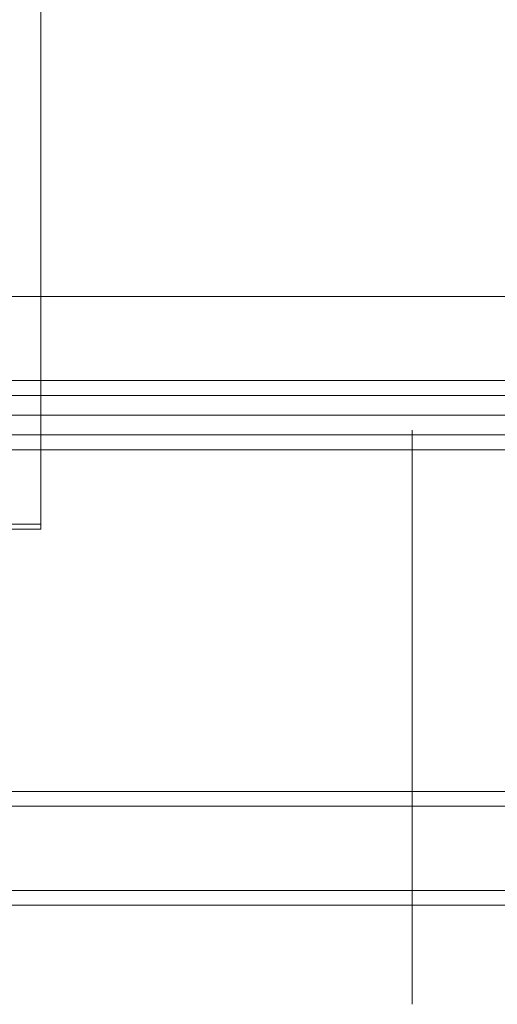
# Model space of a CAD drawing. Header units: millimetres. Extents: x -4395 to 65662, y -65530 to 6847.
# Tile 897 of 1034: x 26531 to 26627, y 1168 to 1367. Entities that reach past the tile are written whole.
import ezdxf

# ---------------------------------------------------------------- set-up
doc = ezdxf.new("R2010")
doc.units = ezdxf.units.MM
for name, color, linetype, lineweight in [('COTAS_P', 1, 'Continuous', 0), ('lateral_briquetadora', 7, 'Continuous', 0), ('lateral_C05', 7, 'Continuous', 0)]:
    doc.layers.add(name, color=color, linetype=linetype, lineweight=lineweight)
doc.dimstyles.new('R19_100', dxfattribs={"dimtxt": 250, "dimasz": 150, "dimexe": 150, "dimexo": 80, "dimgap": 100, "dimtad": 1, "dimtih": 1, "dimtoh": 1, "dimdsep": 46, "dimcen": 0.09, "dimadec": 0, "dimazin": 0, "dimtfac": 1, "dimtdec": 4, "dimtofl": 0, "dimtmove": 0, "dimatfit": 3, "dimfxl": 1, "dimtolj": 1, "dimtzin": 0, "dimarcsym": 0})

# ---------------------------------------------------------------- blocks, each defined once
blk = doc.blocks.new('DIM_R33_7')
at = {"layer": 'COTAS_P'}
for p, q in [((24250.07, 2141), (24400.07, 2186)), ((26750.07, 2141), (26600.07, 2186)), ((24250.07, 1241), (24250.07, 2141)), ((24250.07, 2141), (26750.07, 2141)), ((24250.07, 2141), (24400.07, 2096)), ((26750.07, 2141), (26600.07, 2096)), ((26750.07, 1241), (26750.07, 2141))]:
    blk.add_line(p, q, dxfattribs=at)
blk.add_text('2500 P', height=250, dxfattribs=at).set_placement((25500.07, 2241))

msp = doc.modelspace()

# ---------------------------------------------------------------- linework, layer by layer
at = {"layer": 'lateral_briquetadora'}
for p, q in [((26535.067, 1265), (26535.067, 1388)), ((26525.067, 1265), (26535.067, 1265)), ((26535.067, 1265), (26535.067, 1264)), ((26535.067, 1264), (25905.067, 1264))]:
    msp.add_line(p, q, dxfattribs=at)
at = {"layer": 'lateral_C05'}
for p, q in [((24310.067, 1311), (26690.067, 1311)), ((24250.067, 1294), (26750.067, 1294)), ((24310.067, 1294), (26690.067, 1294)), ((24250.067, 1291), (26750.067, 1291)), ((24310.067, 1291), (26690.067, 1291)), ((26100.817, 1291), (26700.067, 1291)), ((24300.067, 1287), (26700.067, 1287)), ((26100.817, 1287), (26700.067, 1287)), ((24300.067, 1283), (26700.067, 1283)), ((24310.067, 1283), (26690.067, 1283)), ((26610.067, 1283.928), (26610.067, 1284)), ((26610.067, 1283.712), (26610.067, 1283.928)), ((26610.067, 1283.352), (26610.067, 1283.712)), ((26610.067, 1282.85), (26610.067, 1283.352)), ((26610.067, 1282.206), (26610.067, 1282.85)), ((26610.067, 1281.423), (26610.067, 1282.206)), ((26610.067, 1280.502), (26610.067, 1281.423)), ((24310.067, 1280), (26690.067, 1280)), ((26610.067, 1279.446), (26610.067, 1280.502)), ((26610.067, 1278.256), (26610.067, 1279.446)), ((26610.067, 1276.937), (26610.067, 1278.256)), ((26610.067, 1275.491), (26610.067, 1276.937)), ((26610.067, 1273.922), (26610.067, 1275.491)), ((26610.067, 1272.234), (26610.067, 1273.922)), ((26610.067, 1270.431), (26610.067, 1272.234)), ((26610.067, 1268.517), (26610.067, 1270.431)), ((26610.067, 1266.498), (26610.067, 1268.517)), ((26610.067, 1264.378), (26610.067, 1266.498)), ((26610.067, 1266), (26610.067, 1265.95)), ((26610.067, 1265.95), (26610.067, 1265.801)), ((26610.067, 1265.801), (26610.067, 1265.553)), ((26610.067, 1265.553), (26610.067, 1265.207)), ((26610.067, 1265.207), (26610.067, 1264.763)), ((26610.067, 1264.763), (26610.067, 1264.223)), ((26610.067, 1262.162), (26610.067, 1264.378)), ((26610.067, 1264.223), (26610.067, 1263.588)), ((26610.067, 1263.588), (26610.067, 1262.859)), ((26610.067, 1262.859), (26610.067, 1262.039)), ((26610.067, 1259.857), (26610.067, 1262.162)), ((26610.067, 1262.039), (26610.067, 1261.129)), ((26610.067, 1261.129), (26610.067, 1260.132)), ((26610.067, 1260.132), (26610.067, 1259.05)), ((26610.067, 1257.468), (26610.067, 1259.857)), ((26610.067, 1259.05), (26610.067, 1257.885)), ((26610.067, 1257.885), (26610.067, 1256.642)), ((26610.067, 1255), (26610.067, 1257.468)), ((26610.067, 1256.642), (26610.067, 1255.322)), ((26610.067, 1255.322), (26610.067, 1253.929)), ((26610.067, 1252.46), (26610.067, 1255)), ((26610.067, 1253.929), (26610.067, 1252.467)), ((26610.067, 1252.467), (26610.067, 1250.94)), ((26610.067, 1249.855), (26610.067, 1252.46)), ((26610.067, 1250.94), (26610.067, 1249.35)), ((26610.067, 1247.19), (26610.067, 1249.855)), ((26610.067, 1249.35), (26610.067, 1247.702)), ((26610.067, 1247.702), (26610.067, 1246)), ((26610.067, 1244.472), (26610.067, 1247.19)), ((26610.067, 1246), (26610.067, 1244.248)), ((26610.067, 1241.709), (26610.067, 1244.472)), ((26610.067, 1244.248), (26610.067, 1242.451)), ((26610.067, 1242.451), (26610.067, 1240.614)), ((26610.067, 1238.906), (26610.067, 1241.709)), ((26610.067, 1240.614), (26610.067, 1238.739)), ((26610.067, 1236.072), (26610.067, 1238.906)), ((26610.067, 1238.739), (26610.067, 1236.834)), ((26610.067, 1236.834), (26610.067, 1234.901)), ((26610.067, 1233.212), (26610.067, 1236.072)), ((26610.067, 1234.901), (26610.067, 1232.946)), ((26610.067, 1230.334), (26610.067, 1233.212)), ((26610.067, 1232.946), (26610.067, 1230.974)), ((26610.067, 1230.974), (26610.067, 1228.989)), ((26610.067, 1227.446), (26610.067, 1230.334)), ((26610.067, 1228.989), (26610.067, 1226.997)), ((26610.067, 1224.554), (26610.067, 1227.446)), ((26610.067, 1226.997), (26610.067, 1225.003)), ((26610.067, 1225.003), (26610.067, 1223.011)), ((26610.067, 1221.666), (26610.067, 1224.554)), ((26610.067, 1223.011), (26610.067, 1221.026)), ((26610.067, 1218.788), (26610.067, 1221.666)), ((26610.067, 1221.026), (26610.067, 1219.054)), ((26610.067, 1219.054), (26610.067, 1217.099)), ((26610.067, 1215.928), (26610.067, 1218.788)), ((26610.067, 1217.099), (26610.067, 1215.166)), ((26610.067, 1213.094), (26610.067, 1215.928)), ((26610.067, 1215.166), (26610.067, 1213.261)), ((26610.067, 1213.261), (26610.067, 1211.386)), ((26610.067, 1210.291), (26610.067, 1213.094)), ((26610.067, 1211.386), (26610.067, 1209.549)), ((24310.067, 1211), (26690.067, 1211)), ((26610.067, 1207.528), (26610.067, 1210.291)), ((26610.067, 1209.549), (26610.067, 1207.752)), ((24310.067, 1208), (26690.067, 1208)), ((26610.067, 1207.752), (26610.067, 1206)), ((26610.067, 1204.81), (26610.067, 1207.528)), ((26610.067, 1206), (26610.067, 1204.298)), ((26610.067, 1202.145), (26610.067, 1204.81)), ((26610.067, 1204.298), (26610.067, 1202.65)), ((26610.067, 1202.65), (26610.067, 1201.06)), ((26610.067, 1199.54), (26610.067, 1202.145)), ((26610.067, 1201.06), (26610.067, 1199.533)), ((26610.067, 1197), (26610.067, 1199.54)), ((26610.067, 1199.533), (26610.067, 1198.071)), ((26610.067, 1198.071), (26610.067, 1196.678)), ((26610.067, 1194.532), (26610.067, 1197)), ((26610.067, 1196.678), (26610.067, 1195.358)), ((26610.067, 1195.358), (26610.067, 1194.115)), ((26610.067, 1192.143), (26610.067, 1194.532)), ((26610.067, 1194.115), (26610.067, 1192.95)), ((26610.067, 1192.95), (26610.067, 1191.868)), ((26610.067, 1189.838), (26610.067, 1192.143)), ((26610.067, 1191.868), (26610.067, 1190.871)), ((24250.067, 1191), (26750.067, 1191)), ((26610.067, 1190.871), (26610.067, 1189.961)), ((26610.067, 1189.961), (26610.067, 1189.141)), ((26610.067, 1187.622), (26610.067, 1189.838)), ((24250.067, 1188), (26750.067, 1188)), ((26610.067, 1189.141), (26610.067, 1188.412)), ((26610.067, 1188.412), (26610.067, 1187.777)), ((26610.067, 1187.777), (26610.067, 1187.237)), ((26610.067, 1185.502), (26610.067, 1187.622)), ((26610.067, 1187.237), (26610.067, 1186.793)), ((26610.067, 1186.793), (26610.067, 1186.447)), ((26610.067, 1186.447), (26610.067, 1186.199)), ((26610.067, 1186.199), (26610.067, 1186.05)), ((26610.067, 1186.05), (26610.067, 1186)), ((26610.067, 1183.483), (26610.067, 1185.502)), ((26610.067, 1181.569), (26610.067, 1183.483)), ((26610.067, 1179.766), (26610.067, 1181.569)), ((26610.067, 1178.078), (26610.067, 1179.766)), ((26610.067, 1176.509), (26610.067, 1178.078)), ((26610.067, 1175.063), (26610.067, 1176.509)), ((26610.067, 1173.744), (26610.067, 1175.063)), ((26610.067, 1172.554), (26610.067, 1173.744)), ((26610.067, 1171.498), (26610.067, 1172.554)), ((26610.067, 1170.577), (26610.067, 1171.498)), ((26610.067, 1169.794), (26610.067, 1170.577)), ((26610.067, 1169.15), (26610.067, 1169.794)), ((26610.067, 1168.648), (26610.067, 1169.15)), ((26610.067, 1168.288), (26610.067, 1168.648)), ((26610.067, 1168.072), (26610.067, 1168.288)), ((26610.067, 1168), (26610.067, 1168.072))]:
    msp.add_line(p, q, dxfattribs=at)

# ---------------------------------------------------------------- dimensions: what is measured, and where the dimension line sits
at = {"layer": 'COTAS_P'}
dim = msp.add_aligned_dim(p1=(24250.067, 1241), p2=(26750.067, 1241), distance=900, text='<> P', dimstyle='R19_100', dxfattribs=at)
dim.commit()
dim.dimension.update_dxf_attribs({"geometry": 'DIM_R33_7', "text_midpoint": (25500.067, 2141)})

doc.saveas('drawing.dxf')
